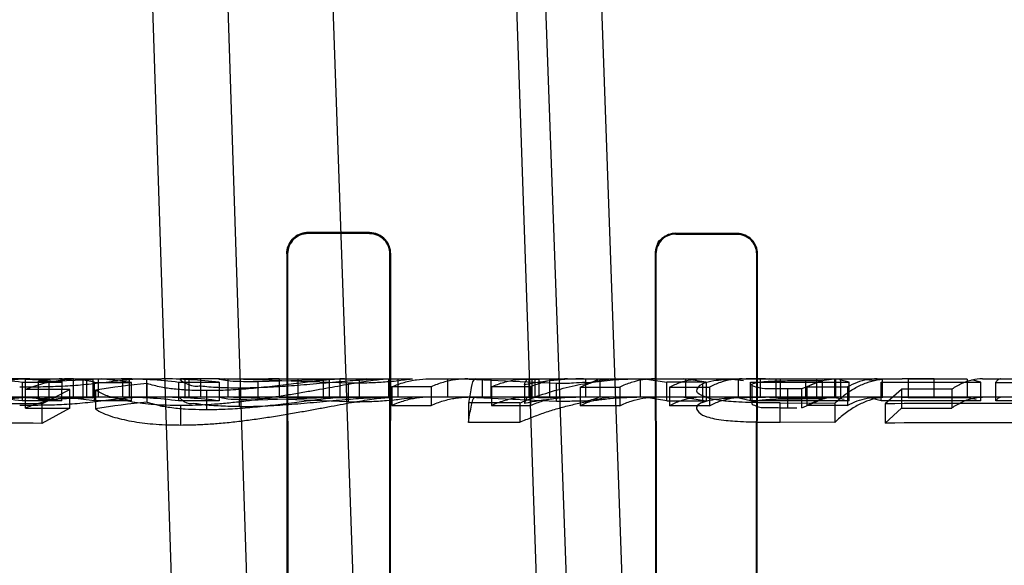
# Model space of a CAD drawing. Header units: millimetres. Extents: x 0 to 297, y 0 to 210.
# Tile 412 of 438: x 242.1808 to 242.2773, y 159.4555 to 159.509. Entities that reach past the tile are written whole.
import ezdxf

# ---------------------------------------------------------------- set-up
doc = ezdxf.new("R2010")
doc.units = ezdxf.units.MM
doc.header["$LTSCALE"] = 16.335
doc.layers.get('0').update_dxf_attribs({"linetype": 'CONTINUOUS'})
for name, color, linetype in [('AXES_REF', 7, 'CONTINUOUS'), ('INTFCLR_1', 7, 'CONTINUOUS'), ('INTFCLR_144815', 7, 'CONTINUOUS'), ('INTFCLR_72935', 7, 'CONTINUOUS')]:
    doc.layers.add(name, color=color, linetype=linetype)

msp = doc.modelspace()

# ---------------------------------------------------------------- linework, layer by layer
at = {"color": 7, "linetype": 'Continuous'}
for radius in [5.8174969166, 5.817, 5.7797484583]:
    msp.add_circle((241.4979109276, 154.8339782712), radius, dxfattribs=at)
msp.add_arc((241.4979109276, 154.8339782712), 5.76, 278.2771290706, 261.7228709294, dxfattribs=at)
at = {"layer": 'AXES_REF', "color": 7, "linetype": 'Continuous'}
msp.add_arc((241.4979109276, 154.8339782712), 5.892, 113.0826660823, 66.91733391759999, dxfattribs=at)
at = {"layer": 'AXES_REF', "color": 9, "linetype": 'Continuous'}
msp.add_arc((241.4979109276, 154.8339782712), 5.3067073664, 94.4118118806, 85.5881881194, dxfattribs=at)
at = {"layer": 'INTFCLR_1', "color": 9, "linetype": 'Continuous'}
for p, q in [((242.2090786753, 159.4880438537), (242.2090786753, 159.4881267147)), ((242.2150786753, 159.4881106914), (242.2150786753, 159.4880291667)), ((242.2450786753, 159.487964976), (242.2450786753, 159.4880411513)), ((242.2510786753, 159.4880291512), (242.2510786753, 159.4879538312)), ((242.2069728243, 159.486023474), (242.2070560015, 159.486023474)), ((242.2170769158, 159.486023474), (242.2171574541, 159.486023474)), ((242.2430596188, 159.486023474), (242.2431359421, 159.486023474)), ((242.253003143, 159.486023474), (242.2530777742, 159.486023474))]:
    msp.add_line(p, q, dxfattribs=at)
at = {"layer": 'INTFCLR_1', "color": 6, "linetype": 'Continuous'}
for p, q in [((242.2150786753, 159.4881106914), (242.2090786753, 159.4881267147)), ((242.2150786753, 159.4880291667), (242.2090786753, 159.4880438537)), ((242.2510786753, 159.4880291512), (242.2450786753, 159.4880411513)), ((242.2510786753, 159.4879538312), (242.2450786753, 159.487964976)), ((242.2069728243, 159.486023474), (242.2070519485, 159.372023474)), ((242.2070560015, 159.486023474), (242.2071288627, 159.372023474)), ((242.2170060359, 159.372023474), (242.2170769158, 159.486023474)), ((242.2170808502, 159.372023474), (242.2171574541, 159.486023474)), ((242.2430596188, 159.486023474), (242.243132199, 159.372023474)), ((242.2431359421, 159.486023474), (242.2432035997, 159.372023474)), ((242.2529367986, 159.372023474), (242.253003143, 159.486023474)), ((242.2530068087, 159.372023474), (242.2530777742, 159.486023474))]:
    msp.add_line(p, q, dxfattribs=at)
for points, knots in [([(242.2069728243, 159.486023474), (242.2069720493, 159.4865388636), (242.2073956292, 159.4876549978), (242.2085199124, 159.4881282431), (242.2090786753, 159.4881267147)], [0, 0, 0, 0, 0.4798097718, 1, 1, 1, 1]), ([(242.2090786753, 159.4880438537), (242.208581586, 159.4880450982), (242.2075087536, 159.4876370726), (242.207055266, 159.4865581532), (242.2070560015, 159.486023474)], [0, 0, 0, 0, 0.4817842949, 1, 1, 1, 1]), ([(242.2171574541, 159.486023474), (242.217158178, 159.4865220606), (242.2167534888, 159.4876237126), (242.2156424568, 159.4881092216), (242.2150786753, 159.4881106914)], [0, 0, 0, 0, 0.4693156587, 1, 1, 1, 1]), ([(242.2450786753, 159.4880411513), (242.244594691, 159.4880421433), (242.2435261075, 159.4876484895), (242.243058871, 159.4865693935), (242.2430596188, 159.486023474)], [0, 0, 0, 0, 0.4699318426, 1, 1, 1, 1]), ([(242.2170769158, 159.486023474), (242.2170775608, 159.4865065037), (242.2166841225, 159.4875659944), (242.2156167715, 159.488027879), (242.2150786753, 159.4880291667)], [0, 0, 0, 0, 0.4730358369, 1, 1, 1, 1]), ([(242.2450786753, 159.487964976), (242.2446156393, 159.4879658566), (242.2435880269, 159.487590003), (242.2431352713, 159.4865513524), (242.2431359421, 159.486023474)], [0, 0, 0, 0, 0.467281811, 1, 1, 1, 1]), ([(242.2530777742, 159.486023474), (242.2530784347, 159.4865174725), (242.2526723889, 159.4875792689), (242.2516062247, 159.4880281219), (242.2510786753, 159.4880291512)], [0, 0, 0, 0, 0.4835781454, 1, 1, 1, 1]), ([(242.253003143, 159.486023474), (242.2530037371, 159.4865008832), (242.2526105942, 159.4875232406), (242.2515845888, 159.4879529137), (242.2510786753, 159.4879538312)], [0, 0, 0, 0, 0.4855058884, 1, 1, 1, 1])]:
    msp.add_open_spline(points, degree=3, knots=knots, dxfattribs=at)
at = {"layer": 'INTFCLR_144815', "color": 9, "linetype": 'Continuous'}
for p, q in [((242.1971064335, 159.411925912), (242.1829772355, 159.8370621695)), ((242.2046071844, 159.4059782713), (242.1907168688, 159.8370621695)), ((242.2000786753, 159.8370621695), (242.215046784, 159.4084455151)), ((242.2331942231, 159.4042235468), (242.2180786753, 159.8370621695)), ((242.2204870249, 159.8370621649), (242.2374427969, 159.3689564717)), ((242.2428053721, 159.3697227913), (242.226242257, 159.8370621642)), ((242.1814320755, 159.4737782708), (242.1947385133, 159.4737782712)), ((242.1861019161, 159.4719780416), (242.1861019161, 159.4737780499)), ((242.2003956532, 159.4737782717), (242.1965715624, 159.4737782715)), ((242.2008845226, 159.4737782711), (242.2051906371, 159.4737782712)), ((242.2126359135, 159.4737782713), (242.2192118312, 159.4737782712)), ((242.2209005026, 159.4737782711), (242.2458538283, 159.4737782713)), ((242.2227018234, 159.4737782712), (242.2227018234, 159.4719782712)), ((242.2269936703, 159.4719782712), (242.2269936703, 159.4737782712)), ((242.2326968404, 159.4737782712), (242.2326968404, 159.4719782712)), ((242.2362807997, 159.4719782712), (242.2362807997, 159.4737782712)), ((242.2476402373, 159.4737782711), (242.2672385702, 159.4737782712)), ((242.2578068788, 159.4718057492), (242.2578068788, 159.4736120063)), ((242.2751043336, 159.4737782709), (242.2928929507, 159.4737782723)), ((242.1836710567, 159.4735592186), (242.1836710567, 159.4717509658)), ((242.2560152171, 159.4727937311), (242.2560152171, 159.4709560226)), ((242.6182121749, 159.4719782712), (242.0522725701, 159.4719782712)), ((242.2552825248, 159.4695294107), (242.2552825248, 159.4714224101))]:
    msp.add_line(p, q, dxfattribs=at)
at = {"layer": 'INTFCLR_144815', "color": 6, "linetype": 'Continuous'}
for p, q in [((242.1813811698, 159.4737782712), (242.179202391, 159.4737782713)), ((242.1813881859, 159.470907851), (242.1813811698, 159.4737782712)), ((242.1836710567, 159.4735592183), (242.1879940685, 159.4737190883)), ((242.1849446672, 159.4716314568), (242.1849621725, 159.4737780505)), ((242.1861019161, 159.4737780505), (242.185342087, 159.4737780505)), ((242.1879940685, 159.4737190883), (242.1861019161, 159.4737780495)), ((242.1870324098, 159.4719782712), (242.1870324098, 159.4737782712)), ((242.1873707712, 159.4737782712), (242.1873707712, 159.4719782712)), ((242.1879940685, 159.4737190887), (242.1879940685, 159.4719168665)), ((242.1885147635, 159.4737782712), (242.1885147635, 159.4719782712)), ((242.191765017, 159.4734348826), (242.1888096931, 159.4737782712)), ((242.1908745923, 159.4737782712), (242.1908745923, 159.4719782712)), ((242.1915246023, 159.4737190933), (242.1922698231, 159.4737749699)), ((242.1915246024, 159.4737190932), (242.1915246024, 159.4719168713)), ((242.1932429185, 159.4737782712), (242.1932429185, 159.4719782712)), ((242.1970303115, 159.4719782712), (242.1970303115, 159.4737782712)), ((242.1974086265, 159.4719782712), (242.1974086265, 159.4737782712)), ((242.1985128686, 159.4737782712), (242.1985128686, 159.4719782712)), ((242.2003956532, 159.4737782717), (242.2008845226, 159.4737782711)), ((242.2130311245, 159.4733504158), (242.2008845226, 159.4737782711)), ((242.2012062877, 159.4737782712), (242.2012062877, 159.4719782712)), ((242.2041624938, 159.4735110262), (242.2127304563, 159.4737782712)), ((242.2051906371, 159.4737782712), (242.2126359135, 159.4737782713)), ((242.2111523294, 159.4737186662), (242.2062193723, 159.4737727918)), ((242.2062193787, 159.4737727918), (242.2062193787, 159.4719725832)), ((242.2080493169, 159.4737782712), (242.2080493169, 159.4719782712)), ((242.2105336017, 159.4737782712), (242.2105336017, 159.4719782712)), ((242.2147718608, 159.4737782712), (242.2111523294, 159.4737186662)), ((242.2111523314, 159.4719164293), (242.2111523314, 159.4737186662)), ((242.2126359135, 159.4737782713), (242.2121878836, 159.4737669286)), ((242.2121878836, 159.4737669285), (242.2121878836, 159.471966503)), ((242.214095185, 159.4719782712), (242.214095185, 159.4737782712)), ((242.2169675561, 159.4737633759), (242.217494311, 159.4737782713)), ((242.2169675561, 159.471962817), (242.2169675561, 159.4737633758)), ((242.217848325, 159.4737782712), (242.217848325, 159.4719782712)), ((242.2241196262, 159.4737782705), (242.233404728, 159.4733635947)), ((242.226118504, 159.4737782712), (242.226118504, 159.4719782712)), ((242.2279084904, 159.4737782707), (242.2316550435, 159.4737216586)), ((242.2307092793, 159.4719782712), (242.2307092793, 159.4737782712)), ((242.2309668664, 159.4737782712), (242.2309668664, 159.4719782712)), ((242.2312702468, 159.4737782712), (242.2312702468, 159.4719782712)), ((242.2335647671, 159.4737782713), (242.2316550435, 159.4737216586)), ((242.2316550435, 159.4737216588), (242.2316550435, 159.4719195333)), ((242.2376355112, 159.4737782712), (242.2376355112, 159.4719782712)), ((242.2415909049, 159.4737782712), (242.2415909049, 159.4719782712)), ((242.2419885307, 159.4737782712), (242.2441964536, 159.4734431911)), ((242.2458538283, 159.4737782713), (242.2476402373, 159.4737782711)), ((242.2480608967, 159.4734434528), (242.2458538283, 159.4737782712)), ((242.2460557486, 159.4719782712), (242.2460557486, 159.4737782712)), ((242.2503116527, 159.4737782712), (242.251695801, 159.4736282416)), ((242.2512074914, 159.4719782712), (242.2512074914, 159.4737782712)), ((242.253342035, 159.4737782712), (242.253342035, 159.4719782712)), ((242.2548786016, 159.4737462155), (242.254238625, 159.4737782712)), ((242.2606129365, 159.4737469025), (242.2548786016, 159.4737469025)), ((242.2548786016, 159.4737462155), (242.2548786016, 159.4719450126)), ((242.2553054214, 159.4737782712), (242.2553054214, 159.4719782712)), ((242.2593981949, 159.4736117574), (242.2574061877, 159.4727923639)), ((242.2578068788, 159.4736120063), (242.2593981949, 159.4736117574)), ((242.2588715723, 159.4737782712), (242.2588715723, 159.4719782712)), ((242.2593981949, 159.4736117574), (242.2593981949, 159.471805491)), ((242.2606129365, 159.4737469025), (242.2606129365, 159.4719457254)), ((242.2607319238, 159.4737782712), (242.2607319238, 159.4719782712)), ((242.2620554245, 159.4734430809), (242.2610947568, 159.4736822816)), ((242.2612013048, 159.4737782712), (242.2612013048, 159.4719782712)), ((242.2632742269, 159.4737782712), (242.2645429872, 159.4736284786)), ((242.2653226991, 159.4719782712), (242.2653226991, 159.4737782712)), ((242.2703828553, 159.4737782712), (242.2672385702, 159.4737782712)), ((242.267828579, 159.4737459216), (242.2672385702, 159.4737782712)), ((242.2736207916, 159.4737466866), (242.267828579, 159.4737466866)), ((242.267828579, 159.4737459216), (242.267828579, 159.4719447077)), ((242.2703828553, 159.4719782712), (242.2703828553, 159.4737782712)), ((242.2736207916, 159.4737466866), (242.2736207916, 159.4719455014)), ((242.2749386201, 159.4734437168), (242.2740609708, 159.4736822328)), ((242.1810713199, 159.4734402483), (242.1810713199, 159.4716274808)), ((242.1810713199, 159.4734402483), (242.1849446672, 159.4734402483)), ((242.1857270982, 159.4727473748), (242.1813881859, 159.4727473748)), ((242.182673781, 159.4735591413), (242.1836710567, 159.4735592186)), ((242.182673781, 159.4717508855), (242.182673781, 159.4735591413)), ((242.1829909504, 159.4713172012), (242.1857270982, 159.4727395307)), ((242.1857270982, 159.4708996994), (242.1857270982, 159.4727395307)), ((242.1881409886, 159.4716267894), (242.1881409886, 159.4734395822)), ((242.1881409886, 159.4734372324), (242.191765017, 159.4734372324)), ((242.1882437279, 159.4726775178), (242.1882437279, 159.4708352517)), ((242.191765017, 159.4716243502), (242.191765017, 159.4734372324)), ((242.1932867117, 159.4715102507), (242.1932867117, 159.4733273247)), ((242.1963863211, 159.4734402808), (242.1963863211, 159.4716275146)), ((242.1963863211, 159.4734402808), (242.2003442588, 159.4734402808)), ((242.1991196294, 159.4726235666), (242.1991196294, 159.4707791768)), ((242.2003442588, 159.4734438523), (242.2003442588, 159.4716312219)), ((242.2023059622, 159.4729068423), (242.2023059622, 159.471073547)), ((242.2041624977, 159.4717009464), (242.2041624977, 159.4735110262)), ((242.2130311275, 159.4715342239), (242.2130311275, 159.4733504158)), ((242.2211079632, 159.4730048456), (242.2172791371, 159.4730048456)), ((242.2172791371, 159.4730004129), (242.2172791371, 159.4711707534)), ((242.2211079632, 159.4730048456), (242.2211079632, 159.4711753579)), ((242.2270292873, 159.4730093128), (242.2270292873, 159.4711799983)), ((242.2308581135, 159.4730048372), (242.2270292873, 159.4730048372)), ((242.2302570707, 159.4731918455), (242.2302570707, 159.4713695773)), ((242.2308581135, 159.4730048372), (242.2308581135, 159.4711753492)), ((242.233404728, 159.4715479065), (242.233404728, 159.4733635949)), ((242.2357151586, 159.4729707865), (242.2357151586, 159.4711399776)), ((242.2357151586, 159.4729705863), (242.2395796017, 159.4729705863)), ((242.2395796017, 159.4729705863), (242.2395796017, 159.4711397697)), ((242.2480608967, 159.473443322), (242.2441964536, 159.473443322)), ((242.2441964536, 159.4716305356), (242.2441964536, 159.4734431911)), ((242.2444517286, 159.4729786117), (242.2483874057, 159.4729786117)), ((242.2444517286, 159.472976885), (242.2444517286, 159.4711463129)), ((242.2476865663, 159.4732847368), (242.2476865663, 159.4714660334)), ((242.2480608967, 159.4734434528), (242.2480608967, 159.4716308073)), ((242.2483874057, 159.4729786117), (242.2483874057, 159.4711481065)), ((242.2523854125, 159.4716281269), (242.2523854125, 159.4734408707)), ((242.2523854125, 159.4734387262), (242.2620554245, 159.4734387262)), ((242.2525635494, 159.4714676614), (242.2525635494, 159.4732863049)), ((242.2574061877, 159.4727923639), (242.2560152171, 159.4727937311)), ((242.2574061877, 159.4709546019), (242.2574061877, 159.4727923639)), ((242.2579092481, 159.472984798), (242.2618805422, 159.472984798)), ((242.2579092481, 159.4729827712), (242.2579092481, 159.4711524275)), ((242.2618805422, 159.472984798), (242.2618805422, 159.471154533)), ((242.2620554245, 159.471625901), (242.2620554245, 159.4734387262)), ((242.2651751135, 159.4716286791), (242.2651751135, 159.4734414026)), ((242.2651751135, 159.4734393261), (242.2749386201, 159.4734393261)), ((242.2671771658, 159.4727520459), (242.2655801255, 159.4713404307)), ((242.2721171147, 159.4727602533), (242.2671771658, 159.4727602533)), ((242.2671771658, 159.4727520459), (242.2671771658, 159.4709127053)), ((242.2721171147, 159.4727602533), (242.2721171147, 159.4709212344)), ((242.2749386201, 159.4716265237), (242.2749386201, 159.4734393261)), ((242.2764180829, 159.4716298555), (242.2764180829, 159.473442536)), ((242.2764180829, 159.4734372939), (242.2805852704, 159.4734372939)), ((242.1836710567, 159.4717509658), (242.182673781, 159.4717508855)), ((242.1879940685, 159.4719168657), (242.1836710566, 159.4717509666)), ((242.1849621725, 159.4719780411), (242.1861019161, 159.4719780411)), ((242.1881409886, 159.4716267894), (242.185205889, 159.4719782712)), ((242.1861019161, 159.4719780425), (242.1879940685, 159.4719168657)), ((242.1915246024, 159.4719168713), (242.1922828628, 159.4719753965)), ((242.2130311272, 159.4715342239), (242.2008845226, 159.4719782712)), ((242.2127304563, 159.4719782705), (242.2041625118, 159.4717009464)), ((242.2062193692, 159.4719725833), (242.2111523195, 159.4719164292)), ((242.2111523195, 159.4719164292), (242.2147718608, 159.471978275)), ((242.2121878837, 159.471966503), (242.2126359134, 159.4719782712)), ((242.217494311, 159.4719782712), (242.216967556, 159.471962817)), ((242.2334047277, 159.4715479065), (242.2241196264, 159.4719782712)), ((242.2316550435, 159.4719195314), (242.2279084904, 159.4719782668)), ((242.2316550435, 159.4719195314), (242.2335905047, 159.4719694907)), ((242.2441964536, 159.4716305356), (242.2419885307, 159.4719782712)), ((242.2458538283, 159.4719782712), (242.2480608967, 159.4716308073)), ((242.2523854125, 159.4716281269), (242.2510047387, 159.4719392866)), ((242.254238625, 159.4719782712), (242.2548786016, 159.4719450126)), ((242.2548786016, 159.4719457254), (242.2606129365, 159.4719457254)), ((242.2574061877, 159.4709546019), (242.2593981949, 159.471805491)), ((242.2593981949, 159.471805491), (242.2578068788, 159.4718057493)), ((242.2606129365, 159.4719464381), (242.2615756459, 159.4717733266)), ((242.2651751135, 159.4716286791), (242.2639095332, 159.4719393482)), ((242.2672385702, 159.4719782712), (242.267828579, 159.4719447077)), ((242.267828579, 159.4719455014), (242.2736207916, 159.4719455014)), ((242.2736207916, 159.4719462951), (242.2745003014, 159.4717735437)), ((242.1849446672, 159.4716274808), (242.1810713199, 159.4716274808)), ((242.1813881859, 159.470907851), (242.1857270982, 159.470907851)), ((242.1829909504, 159.4713172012), (242.1829909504, 159.4694198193)), ((242.1857270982, 159.4708996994), (242.1829909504, 159.4694198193)), ((242.191765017, 159.4716243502), (242.1881409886, 159.4716243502)), ((242.2003442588, 159.4716275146), (242.1963863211, 159.4716275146)), ((242.1965952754, 159.4692576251), (242.1965952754, 159.4711615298)), ((242.2172791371, 159.4711753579), (242.2211079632, 159.4711753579)), ((242.2247618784, 159.4714149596), (242.2247618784, 159.4695216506)), ((242.2297876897, 159.4714149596), (242.2247618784, 159.4714149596)), ((242.2270292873, 159.4711753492), (242.2308581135, 159.4711753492)), ((242.2297876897, 159.471412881), (242.2297876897, 159.4695194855)), ((242.2395796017, 159.4711397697), (242.2357151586, 159.4711397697)), ((242.2441964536, 159.4716306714), (242.2480608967, 159.4716306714)), ((242.2483874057, 159.4711481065), (242.2444517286, 159.4711481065)), ((242.2620554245, 159.471625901), (242.2523854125, 159.471625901)), ((242.2552825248, 159.4714224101), (242.2606517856, 159.4714020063)), ((242.2560152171, 159.4709560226), (242.2569425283, 159.4709553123)), ((242.2618805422, 159.471154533), (242.2579092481, 159.471154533)), ((242.2606517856, 159.4714020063), (242.2606517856, 159.4695081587)), ((242.2749386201, 159.4716265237), (242.2651751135, 159.4716265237)), ((242.2655801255, 159.471340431), (242.2655801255, 159.4694440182)), ((242.2655801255, 159.4694440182), (242.2671771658, 159.4709127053)), ((242.2671771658, 159.4709212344), (242.2721171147, 159.4709212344)), ((242.2805852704, 159.471624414), (242.2764180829, 159.471624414)), ((242.2247618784, 159.4695216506), (242.2297876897, 159.4695216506)), ((242.2606517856, 159.4695081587), (242.2552825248, 159.4695294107))]:
    msp.add_line(p, q, dxfattribs=at)
for points in [[(242.2302570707, 159.4731918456), (242.230294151, 159.4733094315), (242.2303318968, 159.4734153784), (242.2303703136, 159.4735090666), (242.2304095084, 159.4735901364), (242.2304493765, 159.4736575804), (242.2304895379, 159.4737102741), (242.230529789, 159.4737479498), (242.2305701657, 159.4737706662), (242.2306105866, 159.4737782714)], [(242.2768941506, 159.4737782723), (242.2768467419, 159.473774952), (242.2767980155, 159.4737646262), (242.2767479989, 159.4737467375), (242.2766968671, 159.4737207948), (242.2766444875, 159.4736861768), (242.2765904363, 159.4736419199), (242.2765345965, 159.4735870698), (242.2764771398, 159.473520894), (242.2764180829, 159.4734425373)], [(242.2306105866, 159.4719782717), (242.2305714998, 159.4719708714), (242.2305321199, 159.4719485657), (242.2304925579, 159.4719112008), (242.2304529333, 159.471858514), (242.2304133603, 159.471790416), (242.2303739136, 159.4717072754), (242.2303346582, 159.4716094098), (242.2302956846, 159.4714968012), (242.2302570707, 159.4713695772)], [(242.2764180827, 159.4716298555), (242.2764705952, 159.4717025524), (242.276523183, 159.471766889), (242.2765758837, 159.4718228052), (242.2766288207, 159.4718702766), (242.2766819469, 159.4719091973), (242.2767350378, 159.4719394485), (242.2767880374, 159.4719610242), (242.2768410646, 159.4719739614), (242.2768941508, 159.4719782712)]]:
    msp.add_lwpolyline(points, dxfattribs=at)
for centre, radius, start, end in [((242.1752941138, 159.4247953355), 0.0489829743, 83.2265883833, 89.99136772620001), ((242.1791986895, 159.424218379), 0.0495598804, 83.34215362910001, 89.99572075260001), ((242.1850464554, 159.4608298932), 0.012948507, 90.3729480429, 100.5585083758), ((242.1851891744, 159.4607518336), 0.0130266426, 76.90307331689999, 89.92648208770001), ((242.190747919, 159.4270735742), 0.04670473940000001, 83.06608658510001, 89.99045596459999), ((242.194734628, 159.4265667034), 0.0472115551, 83.1760563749, 89.9952847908), ((242.2051645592, 159.3723086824), 0.1014695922, 89.40437887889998, 89.9852748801), ((242.2360371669, 159.4450035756), 0.0287748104, 90.01974746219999, 101.5880537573), ((242.2019543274, 159.3861607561), 0.0875963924, 95.6786750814, 99.0049683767), ((242.1752997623, 159.4248574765), 0.0471207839, 82.96450433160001, 89.9978948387), ((242.1791965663, 159.4241747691), 0.0478035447, 83.0937998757, 89.9930187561), ((242.1850421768, 159.4595352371), 0.0124430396, 90.36839358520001, 100.9724924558), ((242.18879254, 159.459409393), 0.0125691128, 76.320434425, 89.92180685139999), ((242.1907537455, 159.4270534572), 0.0449248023, 82.7974301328, 89.99750871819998), ((242.1947322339, 159.4264341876), 0.04554413, 82.9219257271, 89.9921003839), ((242.2051646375, 159.3741764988), 0.097801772, 89.3820884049, 89.9847685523), ((242.2360313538, 159.4442897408), 0.0276884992, 90.00849316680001, 102.0370124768), ((242.1759671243, 158.436285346), 1.0350556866, 89.6111912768, 90.3599422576), ((242.2019923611, 159.3872876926), 0.08467130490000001, 95.90140988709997, 99.3448726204), ((242.2734207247, 158.1869518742), 1.2844124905, 89.68151454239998, 90.3497599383), ((242.1759671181, 158.4757651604), 0.9936794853, 89.59500090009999, 90.374929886), ((242.2734205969, 158.2370188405), 1.2324501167, 89.6680805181, 90.3645007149)]:
    msp.add_arc(centre, radius, start, end, dxfattribs=at)
for points, knots in [([(242.1818064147, 159.4737782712), (242.1812299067, 159.4737782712), (242.1800681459, 159.4737009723), (242.1783393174, 159.4733547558), (242.1772152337, 159.4729773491), (242.1766600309, 159.4727540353)], [0, 0, 0, 0, 0.3277998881, 0.6597350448, 1, 1, 1, 1]), ([(242.176970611, 159.4729921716), (242.1774546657, 159.4731641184), (242.1784326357, 159.4734540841), (242.1799290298, 159.4737191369), (242.1809330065, 159.4737782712), (242.1814320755, 159.4737782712)], [0, 0, 0, 0, 0.3386969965, 0.6709415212, 1, 1, 1, 1]), ([(242.1808172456, 159.4729987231), (242.1810597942, 159.4729992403), (242.1817345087, 159.4730008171), (242.182761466, 159.4730094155), (242.1838301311, 159.4730314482), (242.1848086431, 159.4730628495), (242.1857720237, 159.4731126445), (242.1867893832, 159.4731933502), (242.1878110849, 159.4732934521), (242.1888025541, 159.4734041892), (242.1897418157, 159.4735153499), (242.1906356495, 159.4736222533), (242.1912230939, 159.4736909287), (242.1915246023, 159.4737190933)], [0, 0, 0, 0, 0.06774166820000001, 0.1884420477, 0.2868231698, 0.3662660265, 0.4618653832, 0.556213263, 0.6512700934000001, 0.748572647, 0.8348384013, 0.9154249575, 1, 1, 1, 1]), ([(242.1813881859, 159.4727526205), (242.1819432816, 159.472976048), (242.1830677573, 159.4733539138), (242.1847977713, 159.4737007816), (242.185960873, 159.4737782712), (242.1865381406, 159.4737782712)], [0, 0, 0, 0, 0.3399854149, 0.6720067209, 1, 1, 1, 1]), ([(242.1965715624, 159.4737782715), (242.1962997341, 159.4737782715), (242.1976957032, 159.4729272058), (242.1983158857, 159.4731542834), (242.1993994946, 159.4729911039), (242.2002772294, 159.4729518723), (242.2012666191, 159.472911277), (242.2019491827, 159.4729079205), (242.2023059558, 159.4729068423)], [0, 0, 0, 0, 0.137665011, 0.3652195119, 0.5014111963, 0.653675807, 0.8193147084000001, 1, 1, 1, 1]), ([(242.2169675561, 159.4737633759), (242.2167233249, 159.4737509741), (242.2162144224, 159.4737083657), (242.2154002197, 159.4736113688), (242.2145105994, 159.4734801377), (242.2135429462, 159.4733220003), (242.2125053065, 159.4731409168), (242.211381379, 159.472940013), (242.2101740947, 159.4727207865), (242.2088723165, 159.4724902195), (242.2074987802, 159.4722565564), (242.2060706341, 159.4720260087), (242.2046171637, 159.4718113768), (242.2031544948, 159.4716150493), (242.201692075, 159.4714442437), (242.2002794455, 159.471312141), (242.198962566, 159.4712231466), (242.1977461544, 159.471173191), (242.1969751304, 159.4711651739), (242.1965952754, 159.4711615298)], [0, 0, 0, 0, 0.0356790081, 0.0744718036, 0.1196199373, 0.1668650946, 0.2175221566, 0.2732968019, 0.3334442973, 0.3965441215, 0.4661800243, 0.5367193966, 0.6076023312, 0.6805332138, 0.7520277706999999, 0.8224041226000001, 0.8875113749, 0.9445769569, 1, 1, 1, 1]), ([(242.2121878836, 159.4737669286), (242.2119156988, 159.4737549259), (242.2113074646, 159.473707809), (242.210453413, 159.4736179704), (242.2095899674, 159.4735184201), (242.2087647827, 159.4734183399), (242.2078537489, 159.4733070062), (242.2068633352, 159.4731881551), (242.205813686, 159.4730652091), (242.2047552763, 159.4729494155), (242.2037259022, 159.4728475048), (242.2027207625, 159.4727630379), (242.2017260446, 159.4726972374), (242.2005255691, 159.4726396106), (242.1996567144, 159.4726277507), (242.1991196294, 159.4726235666)], [0, 0, 0, 0, 0.0622706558, 0.1393751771, 0.1962798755, 0.2609228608, 0.3293604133, 0.4060535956, 0.4889145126, 0.5709059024, 0.6494025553, 0.7253312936, 0.801437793, 0.8772408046, 1, 1, 1, 1]), ([(242.2003956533, 159.4737782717), (242.200049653, 159.4737782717), (242.2016415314, 159.4735406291), (242.2024799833, 159.4735492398), (242.2035498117, 159.4735122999), (242.2041624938, 159.4735110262)], [0, 0, 0, 0, 0.2742333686, 0.5143984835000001, 1, 1, 1, 1]), ([(242.2023059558, 159.4729068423), (242.2026674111, 159.4729086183), (242.2034003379, 159.4729124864), (242.2045199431, 159.4729466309), (242.2056679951, 159.4730001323), (242.206843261, 159.4730732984), (242.2080349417, 159.4731622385), (242.2092600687, 159.4732645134), (242.210509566, 159.4733759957), (242.211741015, 159.4734845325), (242.2128999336, 159.4735823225), (242.2139528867, 159.473663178), (242.2149116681, 159.4737254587), (242.2157911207, 159.4737667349), (242.2163537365, 159.4737782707), (242.2166252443, 159.4737782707)], [0, 0, 0, 0, 0.0755638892, 0.1532128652, 0.2341441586, 0.3158192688, 0.3993711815, 0.4839560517, 0.5728231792, 0.6616184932, 0.7423908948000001, 0.8159571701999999, 0.8823856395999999, 0.9432407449, 1, 1, 1, 1]), ([(242.219211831, 159.4737782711), (242.2195081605, 159.4737782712), (242.217949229, 159.4735874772), (242.2172897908, 159.4735078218), (242.2160353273, 159.4734184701), (242.2150085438, 159.4733768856), (242.2140575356, 159.4733543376), (242.2133923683, 159.4733518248), (242.2130311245, 159.4733504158)], [0, 0, 0, 0, 0.143300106, 0.3154531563, 0.5432937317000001, 0.6774835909, 0.8253070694, 1, 1, 1, 1]), ([(242.2172791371, 159.4730004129), (242.2176714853, 159.473170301), (242.2184608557, 159.4734560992), (242.219678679, 159.4737194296), (242.2204947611, 159.4737782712), (242.2209005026, 159.4737782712)], [0, 0, 0, 0, 0.3441245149, 0.6734287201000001, 1, 1, 1, 1]), ([(242.224707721, 159.4737782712), (242.2243049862, 159.4737782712), (242.2234916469, 159.4737200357), (242.2222812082, 159.4734593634), (242.2214959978, 159.4731763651), (242.2211079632, 159.4730092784)], [0, 0, 0, 0, 0.3261958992, 0.6578118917, 1, 1, 1, 1]), ([(242.225489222, 159.4737782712), (242.2251665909, 159.4737782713), (242.2250178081, 159.4725523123), (242.2248374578, 159.4719173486), (242.2247618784, 159.4714123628)], [0, 0, 0, 0, 0.3872000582, 1, 1, 1, 1]), ([(242.2270292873, 159.4730093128), (242.2274170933, 159.4731763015), (242.2282020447, 159.4734592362), (242.2294124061, 159.473719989), (242.2302259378, 159.4737782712), (242.2306288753, 159.4737782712)], [0, 0, 0, 0, 0.3420027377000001, 0.6736244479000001, 1, 1, 1, 1]), ([(242.2297876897, 159.471412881), (242.2305292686, 159.471726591), (242.2320309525, 159.4722950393), (242.2343264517, 159.4729607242), (242.2366274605, 159.4734315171), (242.2389434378, 159.4737148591), (242.2404912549, 159.4737782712), (242.2412746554, 159.4737782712)], [0, 0, 0, 0, 0.2046429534, 0.4075900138, 0.6068156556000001, 0.8008983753, 1, 1, 1, 1]), ([(242.2344796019, 159.4737782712), (242.2340781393, 159.4737782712), (242.2332619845, 159.4737200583), (242.2320438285, 159.4734575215), (242.2312504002, 159.4731702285), (242.2308581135, 159.4730003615)], [0, 0, 0, 0, 0.3231157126, 0.6559400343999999, 1, 1, 1, 1]), ([(242.233404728, 159.4733635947), (242.2336988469, 159.4733643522), (242.2342562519, 159.4733700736), (242.2351645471, 159.4733725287), (242.2361948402, 159.4735053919), (242.2367087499, 159.4733423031), (242.2376129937, 159.4737782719), (242.237449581, 159.4737782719)], [0, 0, 0, 0, 0.2141669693, 0.4020746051, 0.6791734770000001, 0.8810090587, 1, 1, 1, 1]), ([(242.2357151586, 159.4729707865), (242.2360817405, 159.4731452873), (242.2368245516, 159.4734419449), (242.2379761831, 159.473716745), (242.238751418, 159.4737782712), (242.239134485, 159.4737782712)], [0, 0, 0, 0, 0.3441007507, 0.6753328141, 1, 1, 1, 1]), ([(242.2429997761, 159.4737782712), (242.242616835, 159.4737782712), (242.2418416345, 159.4737167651), (242.2406896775, 159.4734419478), (242.2399464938, 159.4731450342), (242.2395796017, 159.4729703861)], [0, 0, 0, 0, 0.3244747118, 0.6556993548, 1, 1, 1, 1]), ([(242.2444517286, 159.472976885), (242.2447925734, 159.4731493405), (242.2454833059, 159.4734435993), (242.2465584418, 159.4737169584), (242.2472828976, 159.4737782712), (242.2476402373, 159.4737782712)], [0, 0, 0, 0, 0.3456816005, 0.6766253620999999, 1, 1, 1, 1]), ([(242.2538691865, 159.473778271), (242.2536001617, 159.473778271), (242.253084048, 159.4737773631), (242.2520987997, 159.4737700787), (242.2509923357, 159.4737491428), (242.2498164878, 159.4736905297), (242.2487328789, 159.4735789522), (242.2480421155, 159.473426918), (242.2476865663, 159.4732847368)], [0, 0, 0, 0, 0.1296193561, 0.2486707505, 0.4747054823, 0.6628581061, 0.8155026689, 1, 1, 1, 1]), ([(242.2515680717, 159.4737782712), (242.2512118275, 159.4737782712), (242.2504894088, 159.4737173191), (242.2494170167, 159.4734450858), (242.2487274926, 159.4731524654), (242.2483874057, 159.4729803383)], [0, 0, 0, 0, 0.3232225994, 0.6541665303, 1, 1, 1, 1]), ([(242.2525635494, 159.4732863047), (242.2528504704, 159.4733904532), (242.2534550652, 159.4735032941), (242.2543110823, 159.4735601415), (242.2551678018, 159.4735895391), (242.2563151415, 159.4736085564), (242.257212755, 159.4736120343), (242.2578068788, 159.4736120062)], [0, 0, 0, 0, 0.1737983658, 0.3465974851, 0.4889434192, 0.6617146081, 1, 1, 1, 1]), ([(242.2579092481, 159.4729827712), (242.2582192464, 159.473153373), (242.2588482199, 159.473444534), (242.2598324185, 159.4737170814), (242.2604967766, 159.4737782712), (242.2608235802, 159.4737782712)], [0, 0, 0, 0, 0.348037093, 0.6785574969, 1, 1, 1, 1]), ([(242.2606517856, 159.4714020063), (242.2609817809, 159.4717095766), (242.26163879, 159.472261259), (242.2626812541, 159.4729346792), (242.2637312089, 159.473417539), (242.2647994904, 159.473711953), (242.265522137, 159.4737782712), (242.2658786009, 159.4737782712)], [0, 0, 0, 0, 0.2303132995, 0.4368336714, 0.6318746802, 0.8180063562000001, 1, 1, 1, 1]), ([(242.2647877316, 159.4737782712), (242.2644612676, 159.4737782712), (242.2637989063, 159.4737177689), (242.2628171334, 159.4734465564), (242.2621901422, 159.4731567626), (242.2618805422, 159.4729868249)], [0, 0, 0, 0, 0.3219598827, 0.6516998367, 1, 1, 1, 1]), ([(242.2751043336, 159.4737782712), (242.2747683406, 159.4737782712), (242.2740791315, 159.4736988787), (242.2730653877, 159.4733477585), (242.2724298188, 159.4729799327), (242.2721171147, 159.4727657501)], [0, 0, 0, 0, 0.3152153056, 0.6444160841, 1, 1, 1, 1]), ([(242.1965952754, 159.4711615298), (242.1961256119, 159.471164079), (242.1952533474, 159.4711734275), (242.1940031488, 159.4712435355), (242.1928944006, 159.4713532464), (242.1918783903, 159.471497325), (242.190968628, 159.4716718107), (242.1900016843, 159.4719076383), (242.1890817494, 159.4722006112), (242.1884801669, 159.4725277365), (242.188243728, 159.4726775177)], [0, 0, 0, 0, 0.1642792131, 0.3050465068, 0.4378287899, 0.5538665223, 0.6638799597, 0.7616353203, 0.9021017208, 1, 1, 1, 1]), ([(242.1991196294, 159.4726235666), (242.1988329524, 159.4726256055), (242.1982880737, 159.472628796), (242.1974746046, 159.4726550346), (242.1967026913, 159.4727013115), (242.1957609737, 159.4727886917), (242.1946177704, 159.4729471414), (242.1937398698, 159.4731829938), (242.1932867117, 159.4733273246)], [0, 0, 0, 0, 0.1458051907, 0.2771087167, 0.4138943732, 0.5390144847, 0.7581200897, 1, 1, 1, 1]), ([(242.2552825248, 159.47142241), (242.2549475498, 159.4714236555), (242.2543108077, 159.4714257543), (242.2534055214, 159.4714362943), (242.2523922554, 159.4714591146), (242.251348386, 159.4714949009), (242.2503222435, 159.4715593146), (242.249454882, 159.4716444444), (242.2486027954, 159.4717913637), (242.2478566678, 159.472030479), (242.2467997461, 159.4725058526), (242.24740768, 159.4731639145), (242.2476865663, 159.4732847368)], [0, 0, 0, 0, 0.1081767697, 0.2056262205, 0.2923740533, 0.435442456, 0.5431052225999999, 0.6237498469, 0.7184865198, 0.8149426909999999, 0.9018484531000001, 1, 1, 1, 1]), ([(242.2560152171, 159.472793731), (242.2557059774, 159.472794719), (242.2551615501, 159.4727900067), (242.2542758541, 159.4728244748), (242.2536470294, 159.4727498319), (242.2522385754, 159.473138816), (242.2525635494, 159.4732863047)], [0, 0, 0, 0, 0.261295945, 0.4729296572, 0.6984540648, 1, 1, 1, 1]), ([(242.1766600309, 159.4709147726), (242.1772125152, 159.471145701), (242.1783343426, 159.4715373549), (242.1800640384, 159.4718976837), (242.1812288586, 159.4719782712), (242.1818064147, 159.4719782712)], [0, 0, 0, 0, 0.3398366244, 0.672222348, 1, 1, 1, 1]), ([(242.1814320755, 159.4719782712), (242.1809319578, 159.4719782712), (242.1799274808, 159.4719172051), (242.1784303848, 159.4716417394), (242.1774543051, 159.4713406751), (242.176970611, 159.4711621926)], [0, 0, 0, 0, 0.3292536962, 0.6605709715, 1, 1, 1, 1]), ([(242.1915246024, 159.4719168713), (242.191283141, 159.4718934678), (242.1907759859, 159.4718336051), (242.1899426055, 159.4717308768), (242.1890046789, 159.4716142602), (242.187994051, 159.4714956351), (242.1869689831, 159.4713878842), (242.1859420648, 159.4712996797), (242.1849573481, 159.471241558), (242.1839487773, 159.4712060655), (242.1828395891, 159.4711810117), (242.1817726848, 159.4711713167), (242.1810708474, 159.4711695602), (242.1808172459, 159.4711689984)], [0, 0, 0, 0, 0.06773717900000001, 0.1425747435, 0.2344660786, 0.3316404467, 0.4266977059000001, 0.5222535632, 0.6194080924, 0.7020931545, 0.8040308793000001, 0.9291888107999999, 1, 1, 1, 1]), ([(242.1865381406, 159.4719782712), (242.1859597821, 159.4719782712), (242.1847955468, 159.4718976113), (242.1830646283, 159.4715370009), (242.1819423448, 159.4711450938), (242.1813881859, 159.4709133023)], [0, 0, 0, 0, 0.32799367, 0.6593461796, 1, 1, 1, 1]), ([(242.2023059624, 159.471073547), (242.2019404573, 159.4710746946), (242.201260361, 159.4710803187), (242.2002848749, 159.471114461), (242.1994016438, 159.4711792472), (242.1986072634, 159.4712316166), (242.1977513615, 159.4714243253), (242.1971857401, 159.4712124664), (242.1963756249, 159.4719782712), (242.1965715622, 159.4719782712)], [0, 0, 0, 0, 0.1833220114, 0.3409392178, 0.4900840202, 0.6253891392, 0.7469681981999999, 0.9017265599, 1, 1, 1, 1]), ([(242.1965952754, 159.4692576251), (242.1968465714, 159.4692601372), (242.1975670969, 159.4692667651), (242.1987601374, 159.4693085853), (242.1999535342, 159.4693910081), (242.2009371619, 159.4694779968), (242.2017038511, 159.4695576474), (242.2024666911, 159.4696470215), (242.2032194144, 159.4697406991), (242.2039687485, 159.4698435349), (242.2047237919, 159.4699530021), (242.2054848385, 159.4700675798), (242.2062418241, 159.4701878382), (242.2069867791, 159.4703116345), (242.2077177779, 159.4704371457), (242.2086425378, 159.4705999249), (242.2097386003, 159.4707990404), (242.2109945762, 159.4710351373), (242.2121814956, 159.4712572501), (242.2132947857, 159.4714603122), (242.2143310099, 159.4716398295), (242.2152827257, 159.4717889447), (242.2161557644, 159.4718999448), (242.216705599, 159.471949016), (242.216967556, 159.471962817)], [0, 0, 0, 0, 0.0366385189, 0.1050491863, 0.1740018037, 0.2110132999, 0.2490096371, 0.2863749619, 0.3229877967, 0.3595945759, 0.3966427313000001, 0.4342167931, 0.4717977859, 0.5083871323, 0.5443132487, 0.5799298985, 0.645281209, 0.7067231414, 0.7662466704, 0.8213272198, 0.8717070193, 0.919567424, 0.9617560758, 1, 1, 1, 1]), ([(242.1991196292, 159.4707791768), (242.1993831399, 159.4707813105), (242.199916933, 159.4707854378), (242.2007667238, 159.4708089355), (242.2016819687, 159.4708531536), (242.2026458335, 159.4709184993), (242.2036269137, 159.471002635), (242.2046089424, 159.4711021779), (242.2056175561, 159.4712151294), (242.2066548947, 159.4713400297), (242.2076733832, 159.4714664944), (242.2086370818, 159.4715884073), (242.2095003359, 159.4716977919), (242.2106753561, 159.4718380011), (242.2115614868, 159.4719378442), (242.2121878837, 159.471966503)], [0, 0, 0, 0, 0.0602099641, 0.1219633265, 0.1942233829, 0.269558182, 0.3426834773, 0.4191969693, 0.4950793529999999, 0.5745730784, 0.6579229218, 0.729573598, 0.7965211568, 0.8567285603, 1, 1, 1, 1]), ([(242.2041625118, 159.4717009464), (242.2039078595, 159.4717014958), (242.2032629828, 159.4716993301), (242.202150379, 159.4717530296), (242.2015387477, 159.4717315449), (242.2001159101, 159.4719782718), (242.2003956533, 159.4719782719)], [0, 0, 0, 0, 0.2016902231, 0.5272335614, 0.7784377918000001, 1, 1, 1, 1]), ([(242.2023059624, 159.471073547), (242.2026886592, 159.4710755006), (242.2034394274, 159.4710799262), (242.204572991, 159.4711171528), (242.2057128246, 159.4711730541), (242.2068807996, 159.4712491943), (242.2080684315, 159.471341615), (242.2092900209, 159.4714477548), (242.210538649, 159.4715634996), (242.2117716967, 159.4716762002), (242.2129284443, 159.4717773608), (242.2139766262, 159.4718605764), (242.2149261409, 159.471924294), (242.2157982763, 159.4719665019), (242.2163560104, 159.4719782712), (242.2166252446, 159.4719782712)], [0, 0, 0, 0, 0.0799910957, 0.156914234, 0.2370398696, 0.318514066, 0.4015491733, 0.486021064, 0.5748063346, 0.6636520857, 0.7448229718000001, 0.8175073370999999, 0.8834259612, 0.9437255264, 1, 1, 1, 1]), ([(242.2130311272, 159.4715342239), (242.2133971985, 159.4715357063), (242.2140793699, 159.4715386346), (242.2150505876, 159.4715624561), (242.2159275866, 159.4716022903), (242.2167786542, 159.471656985), (242.2177231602, 159.4717458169), (242.2182271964, 159.4718186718), (242.2194607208, 159.4719782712), (242.2192118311, 159.4719782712)], [0, 0, 0, 0, 0.1769736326, 0.3295089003, 0.4706752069, 0.598017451, 0.7536639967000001, 0.8796776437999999, 1, 1, 1, 1]), ([(242.2209005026, 159.4719782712), (242.2204942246, 159.4719782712), (242.2196749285, 159.4719173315), (242.2184563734, 159.4716430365), (242.2176687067, 159.4713459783), (242.2172791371, 159.4711707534)], [0, 0, 0, 0, 0.326290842, 0.6569359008, 1, 1, 1, 1]), ([(242.2211079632, 159.4711799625), (242.2214957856, 159.4713534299), (242.2222794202, 159.4716472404), (242.2234906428, 159.4719181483), (242.2243043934, 159.4719782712), (242.224707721, 159.4719782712)], [0, 0, 0, 0, 0.3433660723, 0.6740281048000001, 1, 1, 1, 1]), ([(242.2247618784, 159.4695189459), (242.2248080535, 159.4698402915), (242.2248912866, 159.4704363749), (242.2250921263, 159.4711705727), (242.2251987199, 159.4719782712), (242.225489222, 159.4719782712)], [0, 0, 0, 0, 0.3757165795, 0.6637987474, 1, 1, 1, 1]), ([(242.2306288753, 159.4719782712), (242.2302250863, 159.4719782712), (242.2294108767, 159.4719180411), (242.2281997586, 159.4716469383), (242.2274166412, 159.4713532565), (242.2270292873, 159.4711799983)], [0, 0, 0, 0, 0.3263602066, 0.6570324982, 1, 1, 1, 1]), ([(242.2297876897, 159.4695194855), (242.2301929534, 159.4696980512), (242.2310095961, 159.4700370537), (242.2322536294, 159.4704894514), (242.2335123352, 159.4708838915), (242.2347840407, 159.4712193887), (242.236067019, 159.4714951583), (242.2373594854, 159.4717104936), (242.2386596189, 159.4718648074), (242.2399655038, 159.4719576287), (242.2408382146, 159.4719782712), (242.2412746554, 159.4719782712)], [0, 0, 0, 0, 0.1122914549, 0.2241151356, 0.335539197, 0.4466367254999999, 0.5574842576, 0.6681617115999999, 0.7787511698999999, 0.8893359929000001, 1, 1, 1, 1]), ([(242.2308581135, 159.4711707), (242.2312481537, 159.4713461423), (242.2320363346, 159.4716433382), (242.2332549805, 159.4719174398), (242.2340737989, 159.4719782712), (242.2344796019, 159.4719782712)], [0, 0, 0, 0, 0.3434680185, 0.674102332, 1, 1, 1, 1]), ([(242.2374495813, 159.4719782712), (242.2377369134, 159.4719782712), (242.2362598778, 159.4715124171), (242.2355750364, 159.471634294), (242.2343533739, 159.4715415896), (242.233656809, 159.4715485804), (242.2334047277, 159.4715479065)], [0, 0, 0, 0, 0.2100051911, 0.4763215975, 0.8157582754, 1, 1, 1, 1]), ([(242.239134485, 159.4719782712), (242.2387505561, 159.4719782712), (242.2379745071, 159.4719146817), (242.236822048, 159.4716288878), (242.2360812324, 159.4713210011), (242.2357151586, 159.4711399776)], [0, 0, 0, 0, 0.3245536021, 0.6547712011, 1, 1, 1, 1]), ([(242.2395796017, 159.4711395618), (242.2399462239, 159.4713208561), (242.2406876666, 159.471629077), (242.2418404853, 159.4719147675), (242.2426162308, 159.4719782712), (242.2429997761, 159.4719782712)], [0, 0, 0, 0, 0.345653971, 0.6758567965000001, 1, 1, 1, 1]), ([(242.2476402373, 159.4719782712), (242.2472820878, 159.4719782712), (242.2465567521, 159.4719148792), (242.2454807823, 159.4716305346), (242.2447920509, 159.4713251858), (242.2444517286, 159.4711463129)], [0, 0, 0, 0, 0.3231668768, 0.6530862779, 1, 1, 1, 1]), ([(242.2476865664, 159.4714660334), (242.2479284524, 159.4715664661), (242.2484692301, 159.4717197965), (242.2493770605, 159.4718478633), (242.2504743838, 159.4719280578), (242.2517378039, 159.4719660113), (242.2528988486, 159.4719770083), (242.2536142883, 159.4719782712), (242.2538691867, 159.4719782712)], [0, 0, 0, 0, 0.126096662, 0.2688141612, 0.4409978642, 0.6555482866, 0.8772779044, 1, 1, 1, 1]), ([(242.2483874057, 159.4711499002), (242.2487271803, 159.4713285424), (242.2494149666, 159.4716322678), (242.2504882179, 159.4719153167), (242.2512112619, 159.4719782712), (242.2515680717, 159.4719782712)], [0, 0, 0, 0, 0.3472846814, 0.6772005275, 1, 1, 1, 1]), ([(242.2578068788, 159.4718057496), (242.2574788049, 159.4718057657), (242.2568834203, 159.4718050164), (242.2559836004, 159.4717963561), (242.2551412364, 159.4717818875), (242.2543078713, 159.4717518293), (242.2534543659, 159.4716896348), (242.2528705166, 159.4715833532), (242.2525635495, 159.4714676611)], [0, 0, 0, 0, 0.1867411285, 0.3388970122, 0.5121837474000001, 0.6663479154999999, 0.8132753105, 1, 1, 1, 1]), ([(242.2608235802, 159.4719782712), (242.2604960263, 159.4719782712), (242.2598306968, 159.4719149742), (242.2588456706, 159.4716314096), (242.2582186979, 159.4713293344), (242.2579092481, 159.4711524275)], [0, 0, 0, 0, 0.3210980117, 0.6505772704, 1, 1, 1, 1]), ([(242.2658786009, 159.4719782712), (242.2655201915, 159.4719782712), (242.2647946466, 159.471908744), (242.2637225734, 159.4716007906), (242.2626662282, 159.4710945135), (242.2616264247, 159.4703926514), (242.2609744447, 159.4698214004), (242.2606517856, 159.4695081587)], [0, 0, 0, 0, 0.1815097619, 0.3665498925, 0.5621461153, 0.7722582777, 1, 1, 1, 1]), ([(242.2618805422, 159.4711566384), (242.262189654, 159.4713328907), (242.2628156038, 159.4716335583), (242.2637982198, 159.4719154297), (242.2644614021, 159.4719782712), (242.2647877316, 159.4719782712)], [0, 0, 0, 0, 0.3497590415, 0.6792381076, 1, 1, 1, 1]), ([(242.2721171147, 159.4709269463), (242.2724278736, 159.4711481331), (242.2730609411, 159.4715293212), (242.2740754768, 159.4718952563), (242.2747676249, 159.4719782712), (242.2751043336, 159.4719782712)], [0, 0, 0, 0, 0.3561166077, 0.6856431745, 1, 1, 1, 1]), ([(242.1882437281, 159.4708352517), (242.1884653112, 159.4706893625), (242.1890016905, 159.4703801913), (242.1898699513, 159.4700735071), (242.1908199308, 159.4698225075), (242.1917804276, 159.4696234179), (242.1928061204, 159.4694682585), (242.19391389, 159.4693507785), (242.1951804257, 159.4692727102), (242.1960918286, 159.4692604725), (242.1965952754, 159.4692576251)], [0, 0, 0, 0, 0.0925978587, 0.2151187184, 0.3200114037, 0.435572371, 0.5572626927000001, 0.6819494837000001, 0.8242771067, 1, 1, 1, 1]), ([(242.1932867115, 159.4715102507), (242.1936111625, 159.4714029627), (242.1943490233, 159.4711781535), (242.1953582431, 159.4710054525), (242.1962793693, 159.4708966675), (242.1972302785, 159.470821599), (242.1981764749, 159.470785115), (242.1988752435, 159.4707809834), (242.1991196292, 159.4707791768)], [0, 0, 0, 0, 0.1736368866, 0.3912692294, 0.5190669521, 0.6449445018, 0.8758213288, 1, 1, 1, 1]), ([(242.2476865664, 159.4714660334), (242.2474641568, 159.4713659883), (242.2468419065, 159.4710587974), (242.2475335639, 159.4702255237), (242.2482685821, 159.4700245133), (242.2491158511, 159.4698052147), (242.2499676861, 159.469703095), (242.2509412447, 159.4696279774), (242.2520863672, 159.4695755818), (242.2532422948, 159.4695456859), (242.2543449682, 159.4695327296), (242.254959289, 159.4695306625), (242.2552825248, 159.4695294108)], [0, 0, 0, 0, 0.0780120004, 0.1606934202, 0.2518769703, 0.3351005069, 0.4367847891, 0.5267518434, 0.6472485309, 0.8034883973, 0.8966008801, 1, 1, 1, 1]), ([(242.2525635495, 159.4714676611), (242.2523340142, 159.4713594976), (242.2533965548, 159.4708796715), (242.2540395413, 159.4710200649), (242.2550650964, 159.4709461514), (242.2557075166, 159.4709570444), (242.2560152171, 159.4709560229)], [0, 0, 0, 0, 0.2120154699, 0.4485540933, 0.7428994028, 1, 1, 1, 1])]:
    msp.add_open_spline(points, degree=3, knots=knots, dxfattribs=at)
at = {"layer": 'INTFCLR_72935', "color": 9, "linetype": 'Continuous'}
for p, q in [((242.2090786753, 159.4881267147), (242.2090786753, 159.4880438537)), ((242.2150786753, 159.4880291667), (242.2150786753, 159.4881106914)), ((242.2450786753, 159.4880411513), (242.2450786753, 159.4879649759)), ((242.2510786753, 159.4879538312), (242.2510786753, 159.4880291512)), ((242.2070560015, 159.486023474), (242.2069728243, 159.486023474)), ((242.2171574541, 159.486023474), (242.2170769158, 159.486023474)), ((242.2431359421, 159.486023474), (242.2430596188, 159.486023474)), ((242.2530777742, 159.486023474), (242.253003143, 159.486023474))]:
    msp.add_line(p, q, dxfattribs=at)
at = {"layer": 'INTFCLR_72935', "color": 6, "linetype": 'Continuous'}
for p, q in [((242.2150786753, 159.4881106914), (242.2090786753, 159.4881267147)), ((242.2090786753, 159.4880438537), (242.2150786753, 159.4880291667)), ((242.2510786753, 159.4880291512), (242.2450786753, 159.4880411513)), ((242.2450786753, 159.487964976), (242.2510786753, 159.4879538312)), ((242.2069728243, 159.486023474), (242.2070519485, 159.372023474)), ((242.2071288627, 159.372023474), (242.2070560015, 159.486023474)), ((242.2170769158, 159.486023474), (242.2170060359, 159.372023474)), ((242.2170808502, 159.372023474), (242.2171574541, 159.486023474)), ((242.2430596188, 159.486023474), (242.243132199, 159.372023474)), ((242.2432035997, 159.372023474), (242.2431359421, 159.486023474)), ((242.253003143, 159.486023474), (242.2529367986, 159.372023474)), ((242.2530068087, 159.372023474), (242.2530777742, 159.486023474))]:
    msp.add_line(p, q, dxfattribs=at)
for points, knots in [([(242.2090786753, 159.4881267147), (242.208600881, 159.4881280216), (242.2074915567, 159.4877481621), (242.206971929, 159.4866188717), (242.2069728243, 159.486023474)], [0, 0, 0, 0, 0.4452092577, 1, 1, 1, 1]), ([(242.2070560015, 159.486023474), (242.2070553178, 159.4865205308), (242.2074645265, 159.4875928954), (242.208543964, 159.4880451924), (242.2090786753, 159.4880438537)], [0, 0, 0, 0, 0.4817518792, 1, 1, 1, 1]), ([(242.2171574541, 159.486023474), (242.2171581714, 159.4865175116), (242.2167586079, 159.4876182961), (242.2156469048, 159.48810921), (242.2150786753, 159.4881106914)], [0, 0, 0, 0, 0.4650778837, 1, 1, 1, 1]), ([(242.2450786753, 159.4880411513), (242.2445926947, 159.4880421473), (242.2435237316, 159.4876462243), (242.2430588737, 159.4865674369), (242.2430596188, 159.486023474)], [0, 0, 0, 0, 0.4718520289, 1, 1, 1, 1]), ([(242.2150786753, 159.4880291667), (242.2155965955, 159.4880279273), (242.2166607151, 159.4875901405), (242.2170775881, 159.4865269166), (242.2170769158, 159.486023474)], [0, 0, 0, 0, 0.5070879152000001, 1, 1, 1, 1]), ([(242.2530777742, 159.486023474), (242.2530784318, 159.4865153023), (242.2526748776, 159.4875767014), (242.2516083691, 159.4880281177), (242.2510786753, 159.4880291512)], [0, 0, 0, 0, 0.4814658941, 1, 1, 1, 1]), ([(242.2510786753, 159.4879538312), (242.25156935, 159.4879529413), (242.2525928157, 159.4875412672), (242.2530037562, 159.4865161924), (242.253003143, 159.486023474)], [0, 0, 0, 0, 0.498961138, 1, 1, 1, 1])]:
    msp.add_open_spline(points, degree=3, knots=knots, dxfattribs=at)
msp.add_open_spline([(242.2431359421, 159.486023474), (242.2431352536, 159.4865652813), (242.2432735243, 159.4875011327), (242.2438153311, 159.4875001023)], degree=3, dxfattribs=at)

doc.saveas('drawing.dxf')
